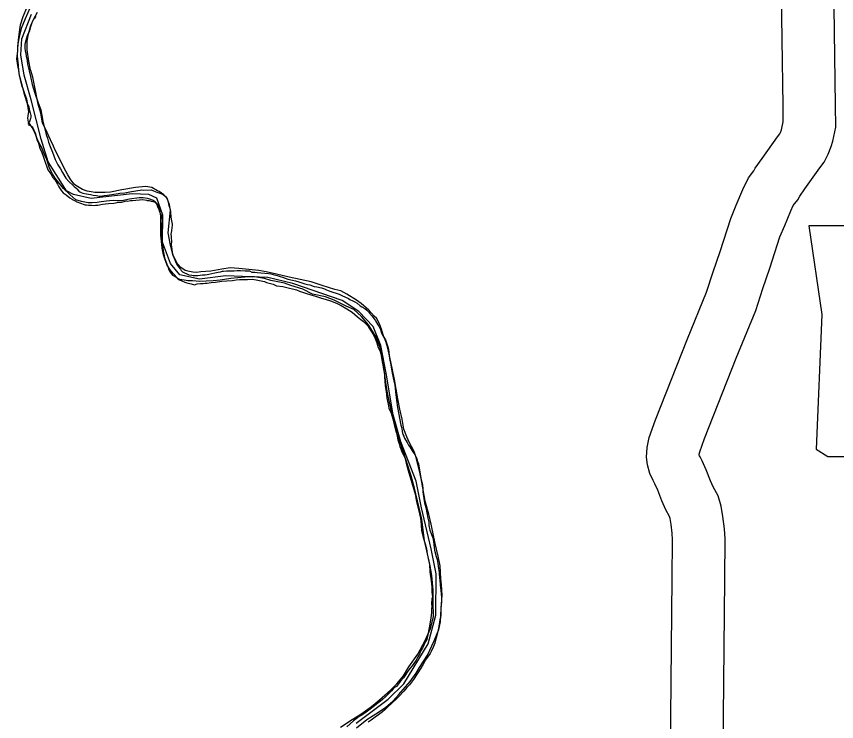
# Model space of a CAD drawing. Extents: x 1374139 to 1377472, y 1168351 to 1170484.
# Drawn here: x 1374680.31 to 1374727.19, y 1169704.39 to 1169744.72 of the extents above; entities that cross this region are included whole.
import ezdxf

# ---------------------------------------------------------------- set-up
doc = ezdxf.new("R2010")
doc.units = 0
doc.layers.add('Default', color=7, linetype='Continuous')

msp = doc.modelspace()

# ---------------------------------------------------------------- linework, layer by layer
at = {"layer": 'Default'}
for points in [[(1374717.84, 1169694.425), (1374717.722, 1169704.682), (1374717.795, 1169712.57), (1374717.813, 1169714.785), (1374717.797, 1169715.16), (1374717.729, 1169715.664), (1374717.67, 1169716.004), (1374717.632, 1169716.13), (1374717.431, 1169716.497), (1374717.204, 1169717.023), (1374716.969, 1169717.621), (1374716.803, 1169717.988), (1374716.699, 1169718.185), (1374716.512, 1169718.577), (1374716.387, 1169719.078), (1374716.324, 1169719.52), (1374716.36, 1169720.074), (1374716.471, 1169720.632), (1374716.836, 1169721.641), (1374718.67, 1169726.288), (1374719.75, 1169728.945), (1374720.135, 1169730.105), (1374720.531, 1169731.27), (1374721.135, 1169733.154), (1374721.457, 1169733.921), (1374721.829, 1169734.826), (1374722.146, 1169735.489), (1374722.453, 1169735.886), (1374722.538, 1169736.039), (1374722.933, 1169736.596), (1374723.804, 1169737.837), (1374723.939, 1169738.015), (1374723.977, 1169738.086), (1374724.033, 1169738.234), (1374724.062, 1169738.333), (1374724.143, 1169738.694), (1374724.133, 1169739.61), (1374723.974, 1169751.07)], [(1374720.84, 1169694.448), (1374720.722, 1169704.685), (1374720.795, 1169712.544), (1374720.813, 1169714.837), (1374720.788, 1169715.423), (1374720.695, 1169716.121), (1374720.593, 1169716.703), (1374720.412, 1169717.298), (1374720.131, 1169717.812), (1374719.978, 1169718.167), (1374719.733, 1169718.791), (1374719.499, 1169719.305), (1374719.383, 1169719.528), (1374719.349, 1169719.598), (1374719.338, 1169719.643), (1374719.341, 1169719.682), (1374719.369, 1169719.826), (1374719.642, 1169720.58), (1374721.455, 1169725.172), (1374722.567, 1169727.906), (1374722.979, 1169729.151), (1374723.38, 1169730.33), (1374723.952, 1169732.113), (1374724.227, 1169732.769), (1374724.573, 1169733.608), (1374724.715, 1169733.907), (1374724.967, 1169734.232), (1374725.081, 1169734.439), (1374725.384, 1169734.865), (1374726.229, 1169736.07), (1374726.473, 1169736.392), (1374726.714, 1169736.843), (1374726.877, 1169737.275), (1374726.967, 1169737.577), (1374727.146, 1169738.379), (1374727.133, 1169739.646), (1374726.996, 1169749.491)], [(1374681.081, 1169745.195), (1374680.8, 1169744.574), (1374680.579, 1169744.024), (1374680.489, 1169743.623), (1374680.448, 1169743.453), (1374680.377, 1169743.042), (1374680.377, 1169742.882), (1374680.367, 1169742.752), (1374680.326, 1169742.442), (1374680.306, 1169742.291), (1374680.326, 1169742.161), (1374680.345, 1169742.041), (1374680.365, 1169741.901), (1374680.385, 1169741.82), (1374680.424, 1169741.68), (1374680.444, 1169741.48), (1374680.464, 1169741.339), (1374680.493, 1169741.219), (1374680.523, 1169741.099), (1374680.622, 1169740.718), (1374680.652, 1169740.658), (1374680.702, 1169740.537), (1374680.771, 1169740.317), (1374680.88, 1169740.016), (1374680.93, 1169739.756), (1374681.019, 1169739.545), (1374681.029, 1169739.415), (1374681.078, 1169739.265), (1374681.095, 1169739.202)], [(1374680.611, 1169740.864), (1374680.49, 1169741.344), (1374680.44, 1169741.625), (1374680.42, 1169741.935), (1374680.369, 1169742.456), (1374680.379, 1169742.887), (1374680.429, 1169743.388), (1374680.498, 1169743.979), (1374680.548, 1169744.239), (1374680.697, 1169744.72), (1374680.896, 1169745.221)], [(1374682.261, 1169737.659), (1374682.061, 1169738.08), (1374681.791, 1169738.641), (1374681.711, 1169739.182), (1374681.55, 1169739.702), (1374681.34, 1169740.764), (1374681.239, 1169741.255), (1374681.129, 1169741.635), (1374681.119, 1169741.665), (1374681.009, 1169742.166), (1374680.928, 1169742.807), (1374680.918, 1169743.288), (1374680.958, 1169743.528), (1374680.988, 1169743.729), (1374681.137, 1169744.21), (1374681.296, 1169744.59), (1374681.506, 1169744.971)], [(1374699.727, 1169704.296), (1374701.558, 1169705.665), (1374702.459, 1169706.555), (1374703.852, 1169708.846), (1374704.274, 1169710.478), (1374704.31, 1169712.842), (1374704.023, 1169714.265), (1374703.469, 1169716.62), (1374703.152, 1169718.133), (1374702.279, 1169720.399), (1374701.852, 1169721.933), (1374701.448, 1169724.318), (1374701.132, 1169725.891), (1374700.705, 1169726.994), (1374699.878, 1169727.847), (1374698.921, 1169728.47), (1374696.107, 1169729.447), (1374694.679, 1169729.781), (1374692.273, 1169729.876), (1374690.774, 1169729.688), (1374689.656, 1169729.941), (1374689.119, 1169730.583), (1374688.652, 1169731.806), (1374688.685, 1169733.349), (1374688.338, 1169734.331), (1374687.869, 1169734.533), (1374686.93, 1169734.565), (1374684.573, 1169734.299), (1374683.565, 1169734.531), (1374683.166, 1169734.753), (1374682.131, 1169736.397), (1374681.714, 1169737.701), (1374681.15, 1169739.946), (1374680.753, 1169741.369), (1374680.566, 1169742.531), (1374680.608, 1169743.443), (1374681.17, 1169744.844)], [(1374681.41, 1169744.723), (1374681.299, 1169744.573), (1374681.199, 1169744.413), (1374681.119, 1169744.133), (1374681.048, 1169743.903), (1374680.918, 1169743.602), (1374680.807, 1169743.202), (1374680.797, 1169743.112), (1374680.797, 1169742.911), (1374680.816, 1169742.761), (1374680.836, 1169742.611), (1374680.865, 1169742.44), (1374680.925, 1169742.19), (1374680.944, 1169741.99), (1374681.033, 1169741.599), (1374681.103, 1169741.288), (1374681.212, 1169740.827), (1374681.36, 1169740.336), (1374681.549, 1169739.784), (1374681.708, 1169739.373), (1374681.816, 1169738.722), (1374682.014, 1169737.96), (1374682.074, 1169737.76), (1374682.133, 1169737.529), (1374682.242, 1169737.279), (1374682.362, 1169736.948), (1374682.521, 1169736.537), (1374682.6, 1169736.376), (1374682.67, 1169736.226), (1374682.819, 1169736.005), (1374682.938, 1169735.785), (1374683.137, 1169735.474), (1374683.307, 1169735.283), (1374683.556, 1169735.042), (1374683.616, 1169734.992), (1374683.695, 1169734.922), (1374683.755, 1169734.851), (1374683.875, 1169734.721), (1374683.935, 1169734.691), (1374684.014, 1169734.651), (1374684.104, 1169734.62), (1374684.314, 1169734.57), (1374684.424, 1169734.55), (1374684.543, 1169734.529), (1374684.623, 1169734.519), (1374684.693, 1169734.499), (1374684.893, 1169734.479), (1374685.033, 1169734.448), (1374685.132, 1169734.448), (1374685.322, 1169734.478), (1374685.512, 1169734.497), (1374685.872, 1169734.547), (1374686.001, 1169734.576), (1374686.131, 1169734.596), (1374686.221, 1169734.606)], [(1374704.044, 1169712.755), (1374703.934, 1169713.396), (1374703.643, 1169714.748), (1374703.472, 1169715.97), (1374703.061, 1169717.743), (1374702.881, 1169718.444), (1374702.611, 1169719.265), (1374702.38, 1169719.976), (1374702.2, 1169720.477), (1374702.03, 1169720.927), (1374701.95, 1169721.218), (1374701.87, 1169721.648), (1374701.709, 1169722.319), (1374701.519, 1169723.181), (1374701.428, 1169723.792), (1374701.348, 1169724.362), (1374701.278, 1169724.853), (1374701.187, 1169725.414), (1374701.117, 1169725.735), (1374701.027, 1169726.005), (1374700.867, 1169726.386), (1374700.567, 1169726.876), (1374700.427, 1169727.086), (1374700.027, 1169727.557), (1374699.597, 1169727.957), (1374699.147, 1169728.147), (1374698.848, 1169728.307), (1374698.468, 1169728.487), (1374697.978, 1169728.677), (1374697.239, 1169728.837), (1374696.68, 1169729.117), (1374696, 1169729.337), (1374695.631, 1169729.456), (1374695.161, 1169729.566), (1374694.852, 1169729.626), (1374694.482, 1169729.726), (1374694.152, 1169729.796), (1374693.923, 1169729.836), (1374693.703, 1169729.826), (1374693.354, 1169729.805), (1374692.964, 1169729.765), (1374692.555, 1169729.734), (1374691.945, 1169729.644), (1374691.546, 1169729.593), (1374690.757, 1169729.563), (1374690.577, 1169729.583), (1374690.368, 1169729.592), (1374690.098, 1169729.602), (1374690.018, 1169729.612), (1374689.648, 1169729.682), (1374689.529, 1169729.732), (1374689.289, 1169729.992), (1374689.089, 1169730.222), (1374688.929, 1169730.503), (1374688.819, 1169730.793), (1374688.718, 1169731.094), (1374688.638, 1169731.464), (1374688.608, 1169731.865), (1374688.568, 1169732.215), (1374688.567, 1169732.636), (1374688.557, 1169732.967), (1374688.567, 1169733.297), (1374688.466, 1169733.868), (1374688.336, 1169734.018), (1374688.246, 1169734.108), (1374688.127, 1169734.198), (1374687.987, 1169734.258), (1374687.807, 1169734.308), (1374687.547, 1169734.348), (1374687.317, 1169734.348), (1374686.768, 1169734.277), (1374686.329, 1169734.177), (1374685.829, 1169734.186), (1374685.45, 1169734.156), (1374685.16, 1169734.116), (1374684.921, 1169734.086), (1374684.631, 1169734.055), (1374684.401, 1169734.065), (1374684.022, 1169734.145), (1374683.712, 1169734.235), (1374683.362, 1169734.535), (1374683.003, 1169734.885), (1374682.513, 1169735.476), (1374682.363, 1169735.726), (1374682.193, 1169736.037), (1374682.042, 1169736.547), (1374681.912, 1169736.808), (1374681.782, 1169737.158), (1374681.662, 1169737.379), (1374681.502, 1169737.729), (1374681.422, 1169737.929), (1374681.332, 1169738.119), (1374681.202, 1169738.36), (1374681.102, 1169738.53), (1374681.002, 1169738.67), (1374680.952, 1169738.911), (1374680.982, 1169739.031), (1374681.021, 1169739.281), (1374680.941, 1169739.712), (1374680.791, 1169740.193), (1374680.611, 1169740.864)], [(1374681.095, 1169739.202), (1374681.126, 1169739.06), (1374681.129, 1169738.954), (1374681.11, 1169738.883), (1374681.077, 1169738.753), (1374681.039, 1169738.685), (1374680.999, 1169738.614), (1374680.977, 1169738.555), (1374680.997, 1169738.523)], [(1374680.997, 1169738.523), (1374681.057, 1169738.503), (1374681.107, 1169738.493), (1374681.137, 1169738.463), (1374681.206, 1169738.403), (1374681.236, 1169738.353), (1374681.306, 1169738.212), (1374681.336, 1169738.132), (1374681.395, 1169738.002), (1374681.474, 1169737.671), (1374681.564, 1169737.48), (1374681.643, 1169737.19), (1374681.752, 1169736.929), (1374681.852, 1169736.668), (1374681.951, 1169736.378), (1374682.04, 1169736.117), (1374682.11, 1169735.947), (1374682.269, 1169735.716), (1374682.369, 1169735.535), (1374682.518, 1169735.355), (1374682.647, 1169735.134), (1374682.727, 1169734.974), (1374682.806, 1169734.853), (1374682.876, 1169734.743), (1374682.976, 1169734.633), (1374683.145, 1169734.522), (1374683.365, 1169734.351), (1374683.484, 1169734.271), (1374683.544, 1169734.231), (1374683.694, 1169734.16), (1374683.714, 1169734.14), (1374683.764, 1169734.11), (1374684.183, 1169733.969), (1374684.243, 1169733.949), (1374684.312, 1169733.949), (1374684.422, 1169733.929), (1374684.502, 1169733.928), (1374684.602, 1169733.928), (1374684.752, 1169733.898), (1374684.832, 1169733.918), (1374684.952, 1169733.927), (1374685.231, 1169733.987), (1374685.571, 1169734.016), (1374685.881, 1169734.046), (1374686.06, 1169734.086), (1374686.08, 1169734.095), (1374686.32, 1169734.105), (1374686.39, 1169734.115), (1374686.6, 1169734.165), (1374686.66, 1169734.164), (1374686.83, 1169734.184), (1374686.939, 1169734.194)], [(1374701.404, 1169705.19), (1374701.823, 1169705.561), (1374702.173, 1169705.942), (1374702.282, 1169706.082), (1374702.811, 1169706.684), (1374703.16, 1169707.165), (1374703.35, 1169707.476), (1374703.799, 1169708.197), (1374704.187, 1169709.009), (1374704.446, 1169709.66), (1374704.546, 1169710.091), (1374704.595, 1169710.832), (1374704.635, 1169711.624), (1374704.614, 1169712.215), (1374704.564, 1169712.565), (1374704.523, 1169713.296), (1374704.413, 1169713.857), (1374704.243, 1169714.568), (1374704.022, 1169715.68), (1374703.882, 1169716.251), (1374703.671, 1169717.002), (1374703.541, 1169717.753), (1374703.44, 1169718.294), (1374703.34, 1169718.725), (1374703.29, 1169718.935), (1374703.16, 1169719.496), (1374703.05, 1169719.846), (1374702.899, 1169720.117), (1374702.769, 1169720.327), (1374702.619, 1169720.677), (1374702.459, 1169721.118), (1374702.349, 1169721.689), (1374702.219, 1169722.26), (1374702.108, 1169722.841), (1374702.008, 1169723.411), (1374701.917, 1169723.962), (1374701.797, 1169724.513), (1374701.657, 1169725.224), (1374701.536, 1169725.755), (1374701.426, 1169726.126), (1374701.286, 1169726.446), (1374701.176, 1169726.827), (1374701.056, 1169727.137), (1374700.896, 1169727.457), (1374700.766, 1169727.587), (1374700.456, 1169727.918), (1374700.006, 1169728.308), (1374699.746, 1169728.488), (1374699.187, 1169728.828), (1374698.847, 1169729.028), (1374698.507, 1169729.098), (1374697.778, 1169729.338), (1374697.159, 1169729.538), (1374696.52, 1169729.668), (1374695.89, 1169729.817), (1374695.171, 1169729.987), (1374694.592, 1169730.117), (1374694.162, 1169730.197), (1374693.583, 1169730.256), (1374693.014, 1169730.306), (1374692.534, 1169730.335), (1374692.055, 1169730.265), (1374691.426, 1169730.154), (1374690.856, 1169730.104), (1374690.597, 1169730.083), (1374690.397, 1169730.093), (1374690.107, 1169730.143), (1374689.958, 1169730.183), (1374689.698, 1169730.363), (1374689.508, 1169730.573), (1374689.268, 1169731.044), (1374689.107, 1169731.635), (1374688.987, 1169732.346), (1374689.116, 1169733.638), (1374689.056, 1169733.939), (1374688.915, 1169734.319), (1374688.725, 1169734.519), (1374688.476, 1169734.7), (1374688.376, 1169734.75), (1374688.056, 1169734.93), (1374688.046, 1169734.94), (1374687.696, 1169734.999), (1374687.117, 1169734.939), (1374686.338, 1169734.798), (1374685.689, 1169734.677), (1374685.38, 1169734.657), (1374685.03, 1169734.657), (1374684.78, 1169734.656), (1374684.571, 1169734.686), (1374684.351, 1169734.736), (1374684.091, 1169734.826), (1374683.981, 1169734.876), (1374683.711, 1169735.046), (1374683.612, 1169735.126), (1374683.412, 1169735.367), (1374683.242, 1169735.657), (1374683.021, 1169736.077), (1374682.741, 1169736.628), (1374682.521, 1169737.079), (1374682.421, 1169737.299), (1374682.261, 1169737.659)], [(1374686.221, 1169734.606), (1374686.501, 1169734.636), (1374686.701, 1169734.665), (1374686.881, 1169734.705), (1374687.01, 1169734.735), (1374687.14, 1169734.754), (1374687.25, 1169734.774), (1374687.38, 1169734.784), (1374687.48, 1169734.794), (1374687.58, 1169734.784), (1374688.009, 1169734.803), (1374688.149, 1169734.742), (1374688.338, 1169734.672), (1374688.498, 1169734.611), (1374688.698, 1169734.531), (1374688.827, 1169734.431), (1374688.897, 1169734.32), (1374688.927, 1169734.27), (1374688.976, 1169734.12), (1374689.006, 1169733.979), (1374689.026, 1169733.909), (1374689.066, 1169733.809), (1374689.095, 1169733.669), (1374689.115, 1169733.558), (1374689.115, 1169733.408), (1374689.125, 1169733.358), (1374689.134, 1169733.248), (1374689.174, 1169733.037), (1374689.203, 1169732.847), (1374689.203, 1169732.757), (1374689.193, 1169732.647), (1374689.163, 1169732.456), (1374689.142, 1169732.266), (1374689.152, 1169732.126), (1374689.162, 1169732.056), (1374689.181, 1169731.865), (1374689.161, 1169731.665), (1374689.19, 1169731.385), (1374689.21, 1169731.234), (1374689.249, 1169731.074), (1374689.319, 1169730.903), (1374689.398, 1169730.703), (1374689.448, 1169730.563), (1374689.508, 1169730.472), (1374689.587, 1169730.372), (1374689.647, 1169730.302), (1374689.677, 1169730.262), (1374689.717, 1169730.191), (1374689.747, 1169730.161), (1374689.797, 1169730.111), (1374689.847, 1169730.091), (1374689.916, 1169730.051), (1374690.056, 1169730), (1374690.156, 1169729.95), (1374690.336, 1169729.93), (1374690.415, 1169729.899), (1374690.465, 1169729.899), (1374690.575, 1169729.909), (1374690.685, 1169729.909), (1374690.935, 1169729.939), (1374690.985, 1169729.938), (1374691.095, 1169729.948), (1374691.204, 1169729.968), (1374691.314, 1169729.988), (1374691.474, 1169730.018), (1374691.644, 1169730.057), (1374691.834, 1169730.087), (1374691.974, 1169730.117), (1374692.084, 1169730.147), (1374692.094, 1169730.147), (1374692.144, 1169730.156), (1374692.323, 1169730.166), (1374692.513, 1169730.176), (1374692.763, 1169730.165), (1374692.932, 1169730.185), (1374693.122, 1169730.185), (1374693.382, 1169730.174), (1374693.621, 1169730.163), (1374693.771, 1169730.103), (1374693.941, 1169730.103), (1374694.071, 1169730.082), (1374694.71, 1169730.011), (1374694.859, 1169729.991), (1374694.989, 1169729.96), (1374695.209, 1169729.91), (1374695.388, 1169729.849), (1374695.508, 1169729.809), (1374695.827, 1169729.698), (1374696.087, 1169729.638), (1374696.257, 1169729.607), (1374696.446, 1169729.547), (1374696.796, 1169729.436), (1374696.955, 1169729.395), (1374697.075, 1169729.365), (1374697.334, 1169729.284), (1374697.484, 1169729.254), (1374697.754, 1169729.193), (1374697.913, 1169729.133), (1374698.033, 1169729.083), (1374698.223, 1169729.012), (1374698.752, 1169728.841)], [(1374686.939, 1169734.194), (1374687.529, 1169734.243), (1374687.738, 1169734.212), (1374687.778, 1169734.202), (1374687.888, 1169734.192), (1374688.018, 1169734.152), (1374688.098, 1169734.131), (1374688.231, 1169734.089)], [(1374688.231, 1169734.089), (1374688.278, 1169734.049), (1374688.33, 1169733.973), (1374688.376, 1169733.856), (1374688.449, 1169733.685), (1374688.506, 1169733.501), (1374688.585, 1169733.362), (1374688.622, 1169733.246)], [(1374688.622, 1169733.246), (1374688.625, 1169733.199), (1374688.635, 1169733.059), (1374688.614, 1169732.788), (1374688.624, 1169732.668), (1374688.614, 1169732.538), (1374688.603, 1169732.377), (1374688.583, 1169732.107), (1374688.612, 1169731.907), (1374688.662, 1169731.646), (1374688.681, 1169731.496), (1374688.691, 1169731.305), (1374688.73, 1169731.115), (1374688.77, 1169730.915), (1374688.909, 1169730.554), (1374688.988, 1169730.353), (1374689.028, 1169730.223), (1374689.098, 1169730.092), (1374689.237, 1169729.932), (1374689.436, 1169729.801), (1374689.536, 1169729.721), (1374689.636, 1169729.661), (1374689.766, 1169729.59), (1374689.935, 1169729.53), (1374690.055, 1169729.479), (1374690.304, 1169729.419), (1374690.484, 1169729.378), (1374690.644, 1169729.418), (1374690.834, 1169729.438), (1374690.984, 1169729.448), (1374691.093, 1169729.457), (1374691.213, 1169729.467), (1374691.443, 1169729.497), (1374691.683, 1169729.516), (1374692.052, 1169729.586), (1374692.342, 1169729.605), (1374692.662, 1169729.624), (1374692.861, 1169729.654), (1374693.051, 1169729.684), (1374693.251, 1169729.673), (1374693.511, 1169729.673), (1374693.83, 1169729.692), (1374693.89, 1169729.682), (1374694.02, 1169729.662), (1374694.289, 1169729.601), (1374694.479, 1169729.551), (1374694.609, 1169729.51), (1374694.758, 1169729.47), (1374694.978, 1169729.409), (1374695.178, 1169729.319), (1374695.537, 1169729.268), (1374695.687, 1169729.228), (1374696.325, 1169729.076), (1374696.485, 1169729.016), (1374696.834, 1169728.885), (1374697.144, 1169728.794), (1374697.353, 1169728.743), (1374697.523, 1169728.693), (1374697.752, 1169728.602), (1374697.952, 1169728.552), (1374698.261, 1169728.461), (1374698.601, 1169728.32), (1374698.87, 1169728.189), (1374699.199, 1169727.998), (1374699.508, 1169727.808), (1374699.797, 1169727.546), (1374699.907, 1169727.466), (1374699.997, 1169727.396), (1374700.077, 1169727.336), (1374700.156, 1169727.275), (1374700.385, 1169727.024), (1374700.475, 1169726.884), (1374700.584, 1169726.723), (1374700.724, 1169726.513), (1374700.823, 1169726.292), (1374700.903, 1169726.062), (1374700.992, 1169725.791), (1374701.071, 1169725.611), (1374701.131, 1169725.43), (1374701.21, 1169724.959), (1374701.249, 1169724.799), (1374701.269, 1169724.638), (1374701.309, 1169724.448), (1374701.338, 1169724.278), (1374701.338, 1169724.087), (1374701.357, 1169723.887)], [(1374698.752, 1169728.841), (1374698.762, 1169728.841), (1374698.911, 1169728.76), (1374699.28, 1169728.589), (1374699.37, 1169728.529), (1374699.53, 1169728.459), (1374699.659, 1169728.398), (1374699.779, 1169728.328), (1374699.958, 1169728.167), (1374700.058, 1169728.107), (1374700.218, 1169728.016), (1374700.337, 1169727.926), (1374700.437, 1169727.826), (1374700.497, 1169727.745), (1374700.646, 1169727.575), (1374700.746, 1169727.444), (1374700.806, 1169727.344), (1374700.825, 1169727.314), (1374700.965, 1169727.073), (1374701.014, 1169727.003), (1374701.064, 1169726.923), (1374701.114, 1169726.813), (1374701.183, 1169726.602), (1374701.273, 1169726.432), (1374701.402, 1169726.221), (1374701.452, 1169726.101), (1374701.502, 1169725.94), (1374701.561, 1169725.76), (1374701.601, 1169725.539), (1374701.62, 1169725.309), (1374701.659, 1169725.038), (1374701.699, 1169724.888), (1374701.788, 1169724.327), (1374701.896, 1169723.776), (1374701.936, 1169723.625), (1374701.995, 1169723.084), (1374702.034, 1169722.774), (1374702.093, 1169722.363), (1374702.281, 1169721.341), (1374702.33, 1169721.18), (1374702.36, 1169720.99), (1374702.389, 1169720.81), (1374702.449, 1169720.709), (1374702.499, 1169720.599), (1374702.638, 1169720.348), (1374702.728, 1169720.208), (1374702.787, 1169720.098), (1374702.857, 1169720.007), (1374702.917, 1169719.907), (1374702.976, 1169719.827), (1374703.086, 1169719.676), (1374703.165, 1169719.506), (1374703.195, 1169719.416), (1374703.235, 1169719.265), (1374703.284, 1169719.125), (1374703.452, 1169718.213), (1374703.502, 1169718.033), (1374703.511, 1169717.892), (1374703.531, 1169717.732), (1374703.541, 1169717.532), (1374703.56, 1169717.401), (1374703.639, 1169716.91), (1374703.709, 1169716.64), (1374703.827, 1169716.018), (1374703.876, 1169715.788), (1374703.886, 1169715.598), (1374703.945, 1169715.337), (1374704.104, 1169714.896), (1374704.144, 1169714.695), (1374704.173, 1169714.525), (1374704.213, 1169714.194), (1374704.302, 1169713.824), (1374704.351, 1169713.653), (1374704.391, 1169713.433), (1374704.44, 1169713.142), (1374704.469, 1169712.922), (1374704.479, 1169712.822), (1374704.499, 1169712.641), (1374704.518, 1169712.441), (1374704.538, 1169712.26), (1374704.557, 1169712), (1374704.567, 1169711.93), (1374704.567, 1169711.89), (1374704.577, 1169711.689), (1374704.606, 1169711.469), (1374704.596, 1169711.229), (1374704.575, 1169710.928), (1374704.575, 1169710.698), (1374704.574, 1169710.457), (1374704.514, 1169710.207), (1374704.473, 1169709.947), (1374704.433, 1169709.726), (1374704.382, 1169709.466), (1374704.342, 1169709.306), (1374704.271, 1169709.055), (1374704.221, 1169708.875), (1374704.141, 1169708.695), (1374704.01, 1169708.405), (1374703.95, 1169708.295), (1374703.81, 1169708.085), (1374703.7, 1169707.915)], [(1374701.357, 1169723.887), (1374701.377, 1169723.586), (1374701.436, 1169723.276), (1374701.475, 1169722.885), (1374701.554, 1169722.544), (1374701.604, 1169722.324), (1374701.733, 1169722.023), (1374701.822, 1169721.712), (1374701.891, 1169721.422), (1374701.991, 1169721.131), (1374702.109, 1169720.51), (1374702.178, 1169720.269), (1374702.218, 1169720.129), (1374702.288, 1169719.998), (1374702.337, 1169719.828), (1374702.516, 1169719.477), (1374702.556, 1169719.317), (1374702.595, 1169719.166), (1374702.694, 1169718.745), (1374703.111, 1169717.342), (1374703.14, 1169717.162), (1374703.19, 1169716.891), (1374703.269, 1169716.571), (1374703.348, 1169716.28), (1374703.408, 1169716.029), (1374703.447, 1169715.649), (1374703.466, 1169715.318), (1374703.565, 1169714.927), (1374703.664, 1169714.556), (1374703.743, 1169714.266), (1374703.793, 1169713.985), (1374703.842, 1169713.724), (1374703.911, 1169713.374), (1374703.93, 1169712.953), (1374704.019, 1169712.432), (1374704.039, 1169712.251), (1374704.048, 1169712.121), (1374704.058, 1169711.931), (1374704.058, 1169711.791), (1374704.087, 1169711.53), (1374704.057, 1169711.39), (1374704.026, 1169711.16), (1374704.046, 1169710.959), (1374704.038, 1169710.86)], [(1374698.829, 1169704.076), (1374699.497, 1169704.517), (1374699.986, 1169704.818), (1374700.525, 1169705.199), (1374700.815, 1169705.43), (1374701.214, 1169705.761), (1374701.693, 1169706.182), (1374702.052, 1169706.543), (1374702.431, 1169707.014), (1374702.731, 1169707.525), (1374703.259, 1169708.247), (1374703.668, 1169709.038), (1374703.977, 1169709.72), (1374704.146, 1169710.381), (1374704.126, 1169711.263), (1374704.125, 1169711.904), (1374704.044, 1169712.755)], [(1374704.038, 1169710.86), (1374704.027, 1169710.611), (1374703.995, 1169710.334), (1374703.93, 1169709.965), (1374703.875, 1169709.65), (1374703.826, 1169709.351), (1374703.763, 1169709.087)], [(1374703.763, 1169709.087), (1374703.712, 1169708.987), (1374703.642, 1169708.866), (1374703.562, 1169708.676), (1374703.521, 1169708.586), (1374703.401, 1169708.426), (1374703.341, 1169708.246), (1374703.261, 1169708.096), (1374703.151, 1169707.906), (1374702.98, 1169707.656), (1374702.74, 1169707.346), (1374702.65, 1169707.216), (1374702.519, 1169707.006), (1374702.429, 1169706.895), (1374702.269, 1169706.695), (1374702.029, 1169706.405), (1374701.889, 1169706.316), (1374701.749, 1169706.156), (1374701.649, 1169706.056), (1374701.408, 1169705.806), (1374701.238, 1169705.646), (1374701.118, 1169705.556), (1374700.968, 1169705.436), (1374700.768, 1169705.296), (1374700.458, 1169705.046), (1374700.228, 1169704.876), (1374700.018, 1169704.747), (1374699.908, 1169704.687), (1374699.728, 1169704.547), (1374699.568, 1169704.437), (1374699.188, 1169704.097)], [(1374703.7, 1169707.915), (1374703.559, 1169707.675), (1374703.429, 1169707.454), (1374702.998, 1169706.804), (1374702.888, 1169706.644), (1374702.768, 1169706.494), (1374702.618, 1169706.334), (1374702.458, 1169706.124), (1374702.167, 1169705.834), (1374702.057, 1169705.704), (1374701.737, 1169705.404), (1374701.577, 1169705.274), (1374701.357, 1169705.064), (1374701.237, 1169704.945), (1374701.007, 1169704.775), (1374700.807, 1169704.645), (1374700.577, 1169704.465), (1374700.417, 1169704.365)], [(1374699.747, 1169704.037), (1374700.346, 1169704.518), (1374700.855, 1169704.829), (1374701.404, 1169705.19)]]:
    msp.add_lwpolyline(points, dxfattribs=at)
msp.add_lwpolyline([(1374725.594, 1169732.745), (1374726.355, 1169727.67), (1374726.017, 1169719.972), (1374726.694, 1169719.549), (1374727.963, 1169719.549), (1374727.963, 1169716.842), (1374738.621, 1169716.842), (1374739.128, 1169717.942), (1374738.959, 1169719.718), (1374739.213, 1169721.748), (1374740.143, 1169723.356), (1374740.736, 1169724.54), (1374741.581, 1169725.809), (1374742.089, 1169727.162), (1374742.512, 1169728.262), (1374743.273, 1169729.192), (1374743.442, 1169729.784), (1374743.104, 1169730.207), (1374740.482, 1169730.207), (1374741.074, 1169731.392), (1374741.159, 1169732.153), (1374740.808, 1169732.737)], close=True, dxfattribs=at)

doc.saveas('drawing.dxf')
